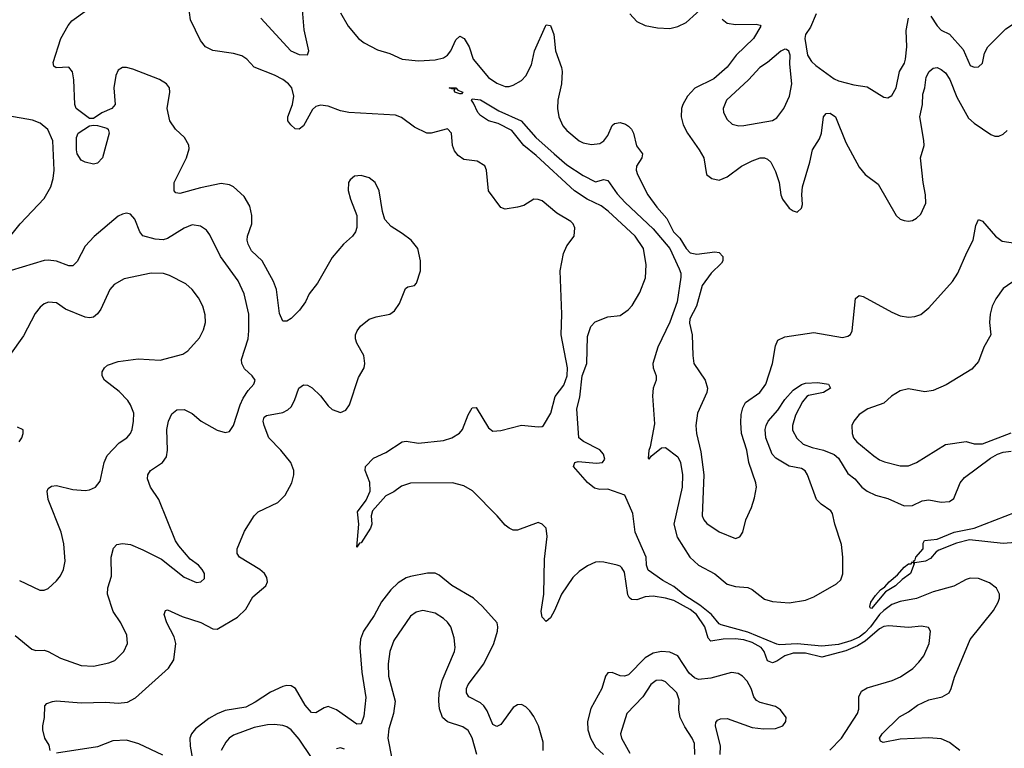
# Model space of a CAD drawing. Header units: inches. Extents: x 1682530 to 1839546, y 640742 to 791647.
# Tile 426 of 656: x 1702911 to 1707696, y 771560 to 775102. Entities that reach past the tile are written whole.
import ezdxf

# ---------------------------------------------------------------- set-up
doc = ezdxf.new("R2010")
doc.units = ezdxf.units.IN
doc.header["$MEASUREMENT"] = 0
doc.layers.add('B7707', color=7, linetype='Continuous')

msp = doc.modelspace()

# ---------------------------------------------------------------- linework, layer by layer
at = {"layer": 'B7707', "color": 5}
for points, elevation in [([(1706848.5, 771551.5), (1706905.4, 771610), (1706982.9, 771730), (1706988.4, 771750), (1706989.2, 771810.8), (1707002.4, 771837.6), (1707030, 771853.5), (1707150.4, 771889.6), (1707192.4, 771907.6), (1707251.3, 771948.7), (1707281.2, 771978.8), (1707304.4, 772010), (1707330.9, 772070), (1707338, 772130), (1707328, 772148), (1707294, 772154), (1707230, 772147.2), (1707134.7, 772154.7), (1707110, 772152.5), (1707090, 772141.5), (1707019.7, 772080.3), (1706982, 772058), (1706925.3, 772034.7), (1706810, 772002.4), (1706730, 772022), (1706670, 772022.9), (1706630, 772010.3), (1706590, 771983.4), (1706570, 771975.7), (1706545.7, 771985.7), (1706529.2, 772030), (1706515.2, 772050), (1706470, 772074.5), (1706430, 772086.6), (1706387.4, 772092.6), (1706330, 772091.2), (1706270, 772080.4), (1706256.2, 772096.2), (1706241.5, 772150), (1706200.7, 772210), (1706170, 772234.9), (1706090, 772278.5), (1706050, 772290.4), (1705990, 772300.2), (1705950, 772296.3), (1705910, 772282.4), (1705883.6, 772283.6), (1705872.5, 772292.5), (1705865.8, 772305.8), (1705850, 772416), (1705838, 772438), (1705830, 772445.4), (1705814, 772450), (1705750, 772465.3), (1705730, 772466), (1705710, 772464.4), (1705670, 772447.5), (1705630, 772419.8), (1705599.3, 772390), (1705544, 772310), (1705510, 772229.6), (1705490, 772194.5), (1705470, 772177), (1705450, 772197), (1705445.5, 772225.5), (1705459, 772310), (1705461.3, 772478.7), (1705474.8, 772590), (1705469.7, 772629.7), (1705450, 772649.4), (1705430, 772657), (1705330, 772619.7), (1705310, 772621), (1705290, 772629.7), (1705270, 772644.4), (1705231.8, 772690), (1705111.8, 772811.8), (1705070, 772835.3), (1705014.5, 772850), (1704810, 772849), (1704766.3, 772833.7), (1704730, 772806.2), (1704690, 772788), (1704625.1, 772714.9), (1704619.7, 772690), (1704623.1, 772650), (1704616.5, 772630), (1704570, 772559), (1704562, 772558), (1704550, 772538), (1704558.9, 772650), (1704552.8, 772710), (1704594.3, 772765.8), (1704613.6, 772810), (1704612.8, 772852.8), (1704589.8, 772910), (1704592, 772930), (1704630, 772971), (1704690, 772998.2), (1704770, 773049.4), (1704790, 773052.5), (1704850, 773043.5), (1704970, 773057.1), (1705010.6, 773069.4), (1705047.9, 773092.1), (1705063.5, 773110), (1705090, 773180.5), (1705110, 773214.9), (1705130, 773216.3), (1705190, 773118.4), (1705210, 773102.2), (1705250, 773104.7), (1705349, 773131), (1705430, 773122.2), (1705450, 773124.2), (1705456.8, 773130), (1705491.6, 773190), (1705513.1, 773270), (1705555.5, 773324.5), (1705572.3, 773370), (1705573.6, 773410), (1705542.7, 773570), (1705546.1, 773670), (1705538.2, 773881.8), (1705554.6, 773965.4), (1705570, 774002.8), (1705605.2, 774050), (1705609.4, 774090), (1705600.9, 774110), (1705590, 774120.9), (1705521.8, 774161.8), (1705450, 774220.7), (1705430, 774227.3), (1705410, 774229.5), (1705360.6, 774199.4), (1705330.2, 774189.8), (1705270, 774181.1), (1705250, 774189.6), (1705189.7, 774270), (1705178.9, 774370), (1705170.9, 774390.9), (1705134.5, 774414.5), (1705070, 774422.4), (1705041.4, 774441.4), (1705024.7, 774464.7), (1705015.1, 774490), (1705009.7, 774549.7), (1704990, 774571.1), (1704910, 774550.8), (1704890, 774549.8), (1704830, 774579.8), (1704766.2, 774626.2), (1704737.3, 774637.3), (1704510, 774650.3), (1704470, 774658.8), (1704410, 774680.8), (1704373.4, 774686.6), (1704350, 774679.5), (1704334.7, 774665.3), (1704290, 774586), (1704270, 774569.7), (1704250, 774571.5), (1704228.3, 774590), (1704214.3, 774610), (1704213.5, 774630), (1704237, 774690), (1704243.8, 774730), (1704232.9, 774770), (1704217.4, 774790), (1704190, 774810.8), (1704150, 774832.2), (1704050.9, 774870.9), (1704015.7, 774910), (1703990, 774925.6), (1703950, 774937.9), (1703850, 774951.4), (1703813.7, 774970), (1703790, 775001.1), (1703741.9, 775101.9), (1703726.5, 775210)], 680), ([(1704083.1, 775110), (1704228.1, 774950), (1704270, 774932), (1704309.7, 774930.3), (1704315.8, 774950), (1704292.8, 775052.8), (1704280.5, 775210)], 680), ([(1705876.5, 775130), (1705910, 775093.7), (1705950, 775072.9), (1706010, 775061.8), (1706070, 775059.3), (1706110, 775068.6), (1706150, 775088.5), (1706250, 775178.6)], 720), ([(1703059, 771550), (1703055.1, 771575.1), (1703033.2, 771610), (1703023.6, 771650), (1703022.9, 771670), (1703032.3, 771710), (1703033.2, 771766.8), (1703042.9, 771777.1), (1703070, 771788), (1703090, 771790.4), (1703210, 771780.9), (1703330, 771784.9), (1703390, 771779.7), (1703435, 771785), (1703473.9, 771806.1), (1703634.6, 771950), (1703660.7, 771990), (1703669.8, 772070), (1703662.3, 772102.3), (1703625.4, 772170), (1703613.6, 772210), (1703619, 772230), (1703630, 772232.8), (1703700.1, 772200.1), (1703791.9, 772171.9), (1703850, 772140.2), (1703870, 772139.6), (1703970, 772197.8), (1704010, 772236.5), (1704043.7, 772296.3), (1704106.9, 772350), (1704115.6, 772370), (1704112.4, 772390), (1704101.3, 772410), (1704078, 772430), (1703978.7, 772490), (1703967.5, 772507.5), (1703967.4, 772530), (1704003.7, 772616.3), (1704050, 772690.2), (1704070, 772710.2), (1704165.8, 772754.2), (1704201.1, 772790), (1704233.5, 772850), (1704243.1, 772890), (1704243.1, 772910), (1704228, 772950), (1704180.8, 773010), (1704121.6, 773070), (1704098.9, 773130), (1704094.5, 773150), (1704098.5, 773170), (1704110, 773178.4), (1704190, 773192.6), (1704214.6, 773205.4), (1704230, 773220.6), (1704247.1, 773250), (1704267.7, 773310), (1704290, 773326.9), (1704310, 773325), (1704332, 773312), (1704373.2, 773273.2), (1704410, 773224.9), (1704430, 773206.9), (1704470, 773192.9), (1704495.6, 773204.4), (1704513.3, 773230), (1704557.4, 773362.6), (1704584.4, 773410), (1704588.5, 773430), (1704583.1, 773470), (1704550, 773529.6), (1704543.8, 773550), (1704543.5, 773570), (1704550.8, 773590), (1704567.5, 773612.5), (1704610, 773645.6), (1704642.8, 773657.2), (1704709.1, 773670.9), (1704733.2, 773686.8), (1704757.5, 773722.5), (1704785.5, 773794.5), (1704797.1, 773802.9), (1704830, 773810.5), (1704838.9, 773821.1), (1704858.9, 773881.1), (1704859.7, 773930), (1704846.3, 773990), (1704813, 774030), (1704770, 774063.1), (1704715.9, 774095.9), (1704685.3, 774130), (1704673.6, 774170), (1704658.7, 774270), (1704638.5, 774310), (1704610, 774332.8), (1704570, 774344.7), (1704538.6, 774341.4), (1704516.7, 774323.3), (1704508.9, 774310), (1704507.7, 774272.3), (1704518.6, 774230), (1704549.2, 774150), (1704549, 774091), (1704543.7, 774070), (1704528.5, 774050), (1704484.6, 774010), (1704430, 773946), (1704358.9, 773821.1), (1704317.6, 773770), (1704299.7, 773730), (1704270.2, 773690), (1704230, 773649.8), (1704210, 773636.4), (1704190, 773636.2), (1704174.1, 773674.1), (1704159.5, 773790), (1704144.7, 773830), (1704090, 773929.7), (1704037.9, 773977.9), (1704020.7, 774010), (1704016.5, 774030), (1704018.6, 774050), (1704039.4, 774110), (1704039.8, 774150), (1704030, 774195.1), (1704001.7, 774241.7), (1703949.8, 774289.8), (1703930, 774298.7), (1703890, 774305.3), (1703790, 774285.2), (1703690, 774257.4), (1703670, 774259.5), (1703662.4, 774270), (1703662.6, 774310), (1703722.4, 774430), (1703734.4, 774474.4), (1703732.3, 774492.3), (1703712.4, 774530), (1703668.7, 774570), (1703640.7, 774610), (1703627.4, 774670), (1703640.8, 774750), (1703638.4, 774770), (1703624, 774790), (1703590.6, 774810.6), (1703461.3, 774861.3), (1703430, 774869.7), (1703410, 774869.7), (1703390, 774856.2), (1703378.5, 774830), (1703369.3, 774770.7), (1703374.4, 774690), (1703358.6, 774670), (1703310, 774649.9), (1703270, 774621.4), (1703250, 774622), (1703186, 774670), (1703179.2, 774690), (1703173.9, 774810), (1703167.8, 774847.8), (1703150, 774871.3), (1703087.6, 774867.6), (1703076.6, 774876.6), (1703073.1, 774893.1), (1703111.2, 775010), (1703146.1, 775073.9), (1703164.2, 775095.8), (1703238.7, 775150)], 720), ([(1704470, 775135.8), (1704507.1, 775070), (1704558.4, 775010), (1704585.5, 774990), (1704650, 774955.9), (1704710, 774937), (1704770, 774910.1), (1704850, 774902.4), (1704930, 774907.2), (1704970, 774916.8), (1704990.4, 774929.6), (1705006.2, 774950), (1705030, 775003.8), (1705050, 775021.7), (1705071.1, 775010), (1705095.9, 774970), (1705115.5, 774910), (1705190, 774821.1), (1705230, 774793.4), (1705270, 774777.5), (1705290, 774776.5), (1705310, 774783.9), (1705350, 774806.7), (1705371.4, 774828.7), (1705397.7, 774882.3), (1705412.8, 774950), (1705466.2, 775070), (1705470, 775077), (1705490, 775074), (1705506.2, 775030), (1705515.7, 774950), (1705544.2, 774870), (1705547.3, 774850), (1705544.5, 774790), (1705527, 774710), (1705525, 774670), (1705531, 774630), (1705550, 774586.5), (1705570, 774563.5), (1705630, 774513.8), (1705650, 774502.7), (1705690, 774494.8), (1705730, 774500.1), (1705750, 774513.2), (1705770, 774539.2), (1705790, 774587.2), (1705802.3, 774597.7), (1705830, 774601.5), (1705854.7, 774594.7), (1705870, 774584.4), (1705884.8, 774570), (1705894.6, 774550), (1705908.1, 774488.1), (1705937.6, 774450), (1705935, 774430), (1705908.6, 774390), (1705907.4, 774370), (1705912.7, 774350), (1705963.3, 774250), (1706007.3, 774190), (1706056, 774136), (1706088.6, 774070), (1706120, 774040), (1706150, 773990.2), (1706170, 773968.1), (1706202, 773962), (1706290, 773974), (1706310, 773969.5), (1706328.3, 773950), (1706328.9, 773930), (1706321.4, 773918.6), (1706271, 773869), (1706227.1, 773810), (1706199.5, 773710), (1706167, 773647), (1706166.3, 773626.3), (1706178.9, 773570), (1706182, 773470), (1706187.6, 773430), (1706243, 773350), (1706253.4, 773310), (1706250.5, 773290), (1706204.4, 773190), (1706196.3, 773130), (1706199.8, 773090), (1706220.8, 773000.8), (1706236.4, 772890), (1706228.1, 772690), (1706235.3, 772670), (1706250, 772652.4), (1706310, 772612.4), (1706390, 772580.5), (1706410, 772587.3), (1706426, 772610), (1706439.5, 772670), (1706467.6, 772730), (1706482.8, 772777.2), (1706491.1, 772830), (1706488.6, 772850), (1706453.9, 772950), (1706444.7, 773010), (1706419.6, 773090), (1706415.4, 773144.6), (1706418, 773182), (1706425.1, 773214.9), (1706438.7, 773241.3), (1706508.6, 773290), (1706536.8, 773330), (1706569.8, 773430), (1706583.6, 773516.4), (1706595.8, 773544.2), (1706630, 773560.8), (1706770, 773581.3), (1706910, 773557.4), (1706936.4, 773563.6), (1706948.4, 773571.6), (1706956.9, 773590), (1706973.1, 773746.9), (1706990, 773761.3), (1707010, 773756.1), (1707150, 773679.7), (1707190, 773662.6), (1707230, 773655.2), (1707260.8, 773659.2), (1707290, 773669), (1707330, 773701.5), (1707444.3, 773830), (1707470.3, 773869.7), (1707513.2, 773970), (1707545, 774030), (1707558.2, 774101.8), (1707570, 774130.4), (1707590, 774122.3), (1707652.6, 774050), (1707685.7, 774025.7), (1707750, 774015.7)], 680), ([(1706782.3, 775130), (1706754.5, 775065.5), (1706730.4, 775030), (1706726, 775010), (1706739.5, 774930), (1706758.4, 774898.4), (1706779.4, 774879.4), (1706870, 774814.3), (1706890, 774804.6), (1706964.7, 774784.7), (1707030, 774775.3), (1707110, 774725.5), (1707130, 774722), (1707150, 774734), (1707170, 774770.8), (1707187.1, 774850), (1707210.6, 774890), (1707216, 774910), (1707222.8, 774970), (1707219.3, 775050), (1707231, 775109)], 740), ([(1706325.1, 775105.1), (1706350, 775084.3), (1706390, 775078.5), (1706490, 775080.2), (1706510, 775074.9), (1706513.4, 775070), (1706477, 775010), (1706392.3, 774930), (1706350, 774870.4), (1706285, 774815), (1706191.4, 774768.6), (1706157.1, 774730), (1706134.4, 774690), (1706128, 774670), (1706125.1, 774630), (1706135.5, 774590), (1706156.6, 774550), (1706213.5, 774470), (1706236.2, 774430), (1706249.2, 774349.2), (1706274.8, 774330), (1706310, 774321.7), (1706350, 774337.3), (1706418.9, 774390), (1706470, 774416.2), (1706510, 774430.2), (1706530, 774430.2), (1706544.7, 774424.7), (1706562, 774410), (1706583.6, 774363.6), (1706601.6, 774310), (1706610, 774251.3), (1706617.4, 774230), (1706650, 774185.5), (1706670, 774172.7), (1706690, 774166.8), (1706710, 774186), (1706715.8, 774204.2), (1706712, 774252), (1706715.2, 774290), (1706751.2, 774410), (1706763.5, 774470), (1706797.6, 774522.4), (1706808.4, 774550), (1706818, 774630), (1706830, 774645.7), (1706850, 774647.9), (1706875.6, 774630), (1706925.4, 774505.4), (1706990, 774384.9), (1707019.6, 774350), (1707082.8, 774302.8), (1707170, 774150.4), (1707190, 774132.7), (1707210, 774126), (1707230, 774122.4), (1707250, 774126.4), (1707270, 774136.4), (1707290, 774157.1), (1707314.6, 774210), (1707313.5, 774250), (1707301.1, 774310), (1707288.5, 774430), (1707306, 774490), (1707305.8, 774514.2), (1707285.6, 774630), (1707298, 774690), (1707300.3, 774739.7), (1707310.5, 774770), (1707316.8, 774823.2), (1707330.4, 774849.6), (1707350, 774866.8), (1707370, 774868.8), (1707390, 774859.8), (1707410, 774843.4), (1707431.5, 774811.5), (1707465.1, 774725.1), (1707522.8, 774622.8), (1707550, 774598.5), (1707630, 774544.2), (1707650, 774536.5), (1707670, 774535.8), (1707690, 774545.5), (1707710, 774563.6)], 720), ([(1707339, 775119), (1707370, 775072), (1707390, 775050.4), (1707430, 775030.8), (1707496.7, 774956.7), (1707530, 774879.1), (1707550, 774870.6), (1707570, 774873.4), (1707590, 774891.3), (1707600.5, 774939.5), (1707615.6, 774970), (1707702.9, 775057.1), (1707750, 775087.5), (1707839.3, 775110)], 740), ([(1707479.3, 771550), (1707430, 771588.4), (1707390, 771605.4), (1707330, 771611.3), (1707190, 771604.6), (1707107.9, 771587.9), (1707095.1, 771595.1), (1707089.7, 771609.7), (1707102.6, 771630), (1707187.2, 771712.8), (1707230, 771736.9), (1707274.3, 771770), (1707330, 771795.3), (1707394.5, 771810), (1707428.2, 771830), (1707438.5, 771850), (1707454.4, 771905.6), (1707530, 772088.2), (1707642.9, 772230), (1707665.6, 772270), (1707672.3, 772290), (1707672.3, 772310), (1707658.5, 772338.5), (1707624.7, 772364.7), (1707570, 772385.7), (1707530, 772386.4), (1707510, 772380.3), (1707451.2, 772348.8), (1707350, 772320.8), (1707270, 772288.7), (1707190, 772274.1), (1707150, 772258.4), (1707110, 772230.5), (1707090, 772210.2), (1707045.6, 772150), (1707018.6, 772121.4), (1706990, 772100.3), (1706950, 772081.7), (1706890, 772065.2), (1706810, 772056.8), (1706690, 772068.3), (1706603.8, 772063.8), (1706590, 772065.5), (1706450, 772124.3), (1706319.5, 772159.5), (1706310, 772165), (1706272.4, 772210), (1706215.8, 772255.8), (1706143.5, 772303.5), (1706090, 772346.6), (1706036.1, 772376.1), (1705966, 772426), (1705957.4, 772450), (1705956.4, 772490), (1705901.6, 772610), (1705890, 772701.2), (1705851.8, 772790), (1705770, 772819.3), (1705730, 772817.6), (1705705.1, 772825.1), (1705670, 772851.9), (1705603.1, 772930), (1705609.6, 772950), (1705625.9, 772954.1), (1705714.5, 772945.5), (1705744, 772950), (1705754.5, 772965.5), (1705748.2, 772990), (1705731, 773011), (1705650.7, 773050.7), (1705628.4, 773070), (1705618.2, 773210), (1705633, 773267), (1705644.6, 773370), (1705666.5, 773430), (1705670, 773562), (1705686.6, 773610), (1705707.5, 773632.5), (1705770, 773657.3), (1705830, 773664), (1705868.2, 773691.8), (1705886.9, 773713.1), (1705924.9, 773775.1), (1705952.4, 773847.6), (1705955.1, 773910), (1705943, 773990), (1705901.5, 774050), (1705771.2, 774171.2), (1705736.3, 774196.3), (1705669, 774230), (1705607.8, 774270), (1705421.5, 774441.5), (1705360.7, 774490), (1705302.5, 774562.5), (1705236.8, 774596.8), (1705189.8, 774610), (1705150, 774635.5), (1705136.8, 774650), (1705116.9, 774696.9), (1705106.9, 774710), (1705110, 774717.3), (1705150, 774712.2), (1705238.9, 774658.9), (1705348, 774610), (1705419.5, 774530), (1705509.2, 774449.2), (1705570, 774396.5), (1705650, 774344.4), (1705710, 774314.4), (1705750, 774324.4), (1705770, 774320.4), (1705814.6, 774254.6), (1705853.2, 774213.2), (1705990, 774085.6), (1706070.5, 773990), (1706116.1, 773890), (1706123.3, 773870), (1706123.3, 773850), (1706106.6, 773730), (1706070, 773632.3), (1706011.9, 773510), (1705988.2, 773430), (1705989.1, 773410), (1706004.9, 773370), (1706003.9, 773350), (1705989, 773310), (1705986.8, 773273.2), (1705996.9, 773136.9), (1705975.1, 773024.9), (1705968.1, 773008.1), (1705964.9, 772970), (1705970, 772964.9), (1705980.4, 772979.6), (1706030, 773021.3), (1706050, 773021.6), (1706110, 772976.4), (1706122.8, 772950), (1706132.9, 772890), (1706130.1, 772830.1), (1706090.6, 772650), (1706106.3, 772586.3), (1706168, 772490), (1706210, 772450.1), (1706290, 772407.4), (1706350, 772358.5), (1706390, 772346.1), (1706450, 772342.2), (1706470, 772332.2), (1706530, 772285), (1706570, 772274.4), (1706650, 772267.6), (1706730, 772279.8), (1706770, 772296.6), (1706881.1, 772358.9), (1706901, 772379), (1706911.6, 772408.4), (1706911.3, 772488.7), (1706905.2, 772550), (1706872.9, 772650), (1706861.7, 772701.7), (1706853.8, 772713.8), (1706806.8, 772746.8), (1706783.7, 772770), (1706739.3, 772890), (1706728.2, 772908.2), (1706710, 772919.8), (1706650, 772930.9), (1706585.7, 772970), (1706567.7, 772990), (1706537.2, 773070), (1706534.3, 773110), (1706538, 773130), (1706548.2, 773150), (1706596.1, 773203.9), (1706630, 773254.9), (1706670, 773300.4), (1706710, 773328.2), (1706730, 773335.6), (1706790, 773338.7), (1706842, 773330), (1706852, 773310), (1706818, 773290), (1706745.3, 773274.7), (1706736, 773270), (1706715.9, 773244.1), (1706680.9, 773179.1), (1706666.3, 773130), (1706667, 773107), (1706687.4, 773067.4), (1706719.1, 773039.1), (1706762.9, 773022.9), (1706817.1, 773010), (1706870, 772987.5), (1706890.9, 772970), (1706936, 772896), (1706970.3, 772870), (1707004.4, 772830), (1707029.6, 772809.6), (1707070, 772790.2), (1707130, 772773.7), (1707210, 772739), (1707250, 772740.8), (1707297.7, 772762.3), (1707330, 772768.3), (1707390, 772756.9), (1707430, 772759.6), (1707450, 772774.9), (1707482.3, 772850), (1707503.2, 772876.8), (1707629.1, 772970), (1707663.8, 772990), (1707690, 772998.9), (1707730, 773004.8)], 660), ([(1702834, 774010), (1702913.6, 774110), (1703030, 774232.6), (1703062.9, 774290), (1703073.8, 774330), (1703078, 774370), (1703072.9, 774512.9), (1703048.6, 774568.6), (1703010, 774598.7), (1702973.6, 774613.6), (1702854.1, 774634.1)], 740), ([(1702888.4, 772108.4), (1702970, 772042.4), (1702990, 772036.2), (1703030, 772036.9), (1703050, 772031.1), (1703110, 771998.8), (1703210, 771962), (1703270, 771959.7), (1703344.8, 771975.2), (1703373.5, 771986.5), (1703417.4, 772030), (1703435.8, 772070), (1703431.2, 772110), (1703402.7, 772170), (1703365, 772225), (1703337.7, 772310), (1703339.7, 772340.3), (1703357.6, 772397.6), (1703355.4, 772490), (1703367.4, 772532.6), (1703383.7, 772550), (1703410, 772555.6), (1703450, 772551.3), (1703510, 772525.2), (1703599.5, 772479.5), (1703710, 772392.4), (1703770, 772366.4), (1703791.5, 772368.5), (1703810, 772386), (1703809.4, 772410), (1703797.6, 772430), (1703779.5, 772450), (1703739.2, 772479.2), (1703684.2, 772544.2), (1703668.9, 772568.9), (1703587.2, 772770), (1703547.3, 772830), (1703532.4, 772870), (1703533.6, 772890), (1703547.4, 772910), (1703605.7, 772950), (1703623.8, 772976.2), (1703629.9, 773010), (1703626.2, 773110), (1703633.5, 773150), (1703650, 773186.7), (1703675.4, 773204.6), (1703710, 773207.2), (1703750, 773187.6), (1703792.4, 773150), (1703870, 773106.7), (1703910, 773094.9), (1703930, 773100.5), (1703950.9, 773129.1), (1703982.5, 773230), (1703997.2, 773262.8), (1704020.8, 773299.2), (1704049.7, 773330), (1704055.6, 773350), (1704041.6, 773370), (1704004.2, 773404.2), (1703990.8, 773430), (1703989, 773450), (1704021, 773550), (1704025.4, 773590), (1704024.5, 773670), (1704002, 773770), (1703973, 773833), (1703887.7, 773950), (1703835.8, 774055.8), (1703819.3, 774079.3), (1703790, 774098), (1703750, 774104.4), (1703710, 774088.7), (1703630, 774038.8), (1703607.8, 774032.2), (1703570, 774034.8), (1703510, 774051.9), (1703495.7, 774070), (1703470, 774133), (1703450, 774155.8), (1703430, 774161.1), (1703410, 774157.2), (1703390, 774146.9), (1703272.5, 774047.5), (1703230, 774000.5), (1703190, 773926.6), (1703170, 773905.6), (1703150, 773905.7), (1703090, 773928.2), (1703050, 773933), (1703029.5, 773930.5), (1702870, 773882.2)], 740), ([(1702910, 772376), (1703008.8, 772328.8), (1703030, 772328.2), (1703050, 772336.3), (1703090, 772373.4), (1703110, 772399.1), (1703124.2, 772430), (1703131.3, 772470), (1703125.6, 772554.4), (1703112, 772610), (1703049.7, 772770), (1703045.1, 772810), (1703050, 772822.8), (1703065.6, 772834.4), (1703090, 772836.9), (1703170, 772818.8), (1703230, 772814), (1703250, 772816.9), (1703279.5, 772830), (1703302, 772858), (1703321.5, 772950), (1703336.1, 772983.9), (1703395, 773045), (1703431.5, 773070), (1703449.7, 773090), (1703458, 773110), (1703464.7, 773150), (1703465.1, 773190), (1703449.7, 773230), (1703437.2, 773250), (1703394.8, 773294.8), (1703322.9, 773350), (1703311.6, 773370), (1703311.6, 773390), (1703322.9, 773410), (1703337.5, 773422.5), (1703390, 773440.9), (1703486.4, 773453.6), (1703593.1, 773446.9), (1703703.5, 773476.5), (1703728.2, 773491.8), (1703785.3, 773554.7), (1703805.1, 773594.9), (1703814.3, 773630), (1703812.9, 773667.1), (1703801.1, 773710), (1703779.7, 773750), (1703749.8, 773789.8), (1703717.8, 773817.8), (1703639.1, 773859.1), (1703610, 773867.4), (1703550, 773869.7), (1703418.6, 773841.4), (1703370, 773814.7), (1703349.1, 773790), (1703305.7, 773694.3), (1703288.6, 773671.4), (1703270, 773656), (1703250, 773651.9), (1703230, 773655.5), (1703134.5, 773694.5), (1703090, 773725.1), (1703051.7, 773728.3), (1703030, 773720.5), (1703010, 773704.2), (1702985.6, 773674.4), (1702930, 773565.6), (1702862.3, 773470)], 760), ([(1707805.5, 773874.5), (1707690, 773795), (1707654.6, 773745.4), (1707637.1, 773710), (1707627.2, 773670), (1707624.2, 773630), (1707630.7, 773570), (1707597.2, 773510), (1707570, 773441.1), (1707537.6, 773402.4), (1707413.5, 773326.5), (1707350, 773299.3), (1707310, 773293.6), (1707230, 773308.2), (1707190, 773298.2), (1707148.5, 773271.5), (1707110, 773238.5), (1707032.7, 773210), (1706990, 773182), (1706964.2, 773150), (1706954.9, 773130), (1706956, 773090), (1706963.6, 773070), (1706978.9, 773050), (1707062.2, 772982.2), (1707090, 772962.6), (1707113.1, 772953.1), (1707190, 772933.4), (1707230, 772933.7), (1707269.9, 772950.1), (1707410, 773036.3), (1707510, 773051.5), (1707550, 773040.5), (1707590, 773040.1), (1707730, 773093.4)], 680), ([(1702908.7, 773050), (1702922, 773070), (1702928.7, 773090), (1702928, 773108), (1702900.4, 773120.4)], 780), ([(1707870.1, 772569.9), (1707690, 772555.7), (1707526.9, 772573.1), (1707463.2, 772556.8), (1707377.2, 772522.8), (1707365.1, 772514.9), (1707337.4, 772482.6), (1707312.4, 772470), (1707262, 772462), (1707253.2, 772470), (1707263, 772477), (1707265.6, 772490), (1707301.6, 772530), (1707302.4, 772557.6), (1707309, 772571), (1707370, 772576), (1707453, 772610), (1707550, 772629.4), (1707750, 772707.6)], 640), ([(1705454.4, 771550), (1705455.4, 771590), (1705432.3, 771670), (1705410, 771714.4), (1705390, 771741.6), (1705370, 771761.8), (1705350, 771772.9), (1705330, 771770.8), (1705310, 771758.2), (1705250, 771676.5), (1705230, 771666), (1705210, 771676.4), (1705182.9, 771742.9), (1705166.7, 771766.7), (1705150, 771781.2), (1705093.7, 771810), (1705082.2, 771830), (1705083, 771850), (1705091.3, 771870), (1705167.5, 771970), (1705214.5, 772070), (1705233.7, 772130), (1705235.3, 772150), (1705230.7, 772170.7), (1705159.6, 772250), (1705116.3, 772290), (1705011.3, 772351.3), (1704950, 772402.4), (1704930, 772411.3), (1704892.3, 772412.2), (1704810, 772395.8), (1704790, 772388.9), (1704750, 772363.8), (1704714.4, 772330), (1704670, 772272.2), (1704634.4, 772205.6), (1704582.1, 772130), (1704567.8, 772090), (1704564.5, 772050), (1704573.1, 771930), (1704592.7, 771807.3), (1704583.7, 771716.3), (1704570, 771679.6), (1704550, 771678), (1704450, 771747.2), (1704410, 771762.7), (1704390, 771757.2), (1704350, 771732.2), (1704330, 771734.7), (1704298.9, 771770), (1704251.6, 771851.6), (1704230, 771864.4), (1704210, 771865.1), (1704190, 771860.9), (1704130, 771833.3), (1704055.7, 771784.3), (1704010, 771759.9), (1703910, 771743.4), (1703870, 771728), (1703830, 771705.6), (1703765.3, 771654.7), (1703746, 771630), (1703738, 771610), (1703739, 771570), (1703758.7, 771461.3)], 720), ([(1705133.4, 771530), (1705110.8, 771610.8), (1705090, 771646), (1705064.8, 771664.8), (1704990, 771689.1), (1704966.6, 771710), (1704951.6, 771751.6), (1704947.3, 771790), (1704949.2, 771830), (1704965, 771890), (1705024, 772030), (1705027.3, 772050), (1705022.5, 772097.5), (1705006.3, 772150), (1704990, 772173.6), (1704970, 772191.7), (1704930, 772217.4), (1704870.2, 772229.8), (1704837.8, 772222.2), (1704810, 772202.6), (1704730, 772084.2), (1704710.2, 772030), (1704701.1, 771970), (1704703.9, 771910), (1704735.1, 771790), (1704727.6, 771730), (1704705.5, 771654.5), (1704699.5, 771610), (1704720.2, 771510)], 740), ([(1706315, 771530), (1706317.5, 771570), (1706292.2, 771670), (1706294.2, 771685.8), (1706303, 771697), (1706316.6, 771703.4), (1706350, 771705.5), (1706470, 771661.5), (1706526, 771654), (1706584.4, 771655.6), (1706619.7, 771670), (1706634.3, 771690), (1706635.6, 771710), (1706607.7, 771747.7), (1706583.6, 771763.6), (1706510, 771782.7), (1706492.4, 771792.4), (1706478.5, 771810), (1706466.3, 771850), (1706446.7, 771886.7), (1706423.8, 771910), (1706403.1, 771923.1), (1706370, 771929.3), (1706270, 771900.7), (1706210, 771894.3), (1706190, 771902.8), (1706165, 771925), (1706110, 772009.8), (1706070, 772027.1), (1706030, 772030.7), (1705990, 772022.9), (1705950, 772000.2), (1705870, 771918), (1705850, 771910.8), (1705830, 771912.9), (1705790, 771928.4), (1705770, 771927.6), (1705758.3, 771910), (1705740.6, 771850), (1705686.8, 771753.2), (1705670.7, 771690), (1705672.5, 771650), (1705684.5, 771610), (1705710, 771565.6), (1705748, 771530)], 720), ([(1706192.5, 771530), (1706190, 771584), (1706179.3, 771610), (1706143.9, 771663.9), (1706121.1, 771710), (1706114.9, 771745.1), (1706115.2, 771795.2), (1706104.2, 771830), (1706050, 771882.4), (1706030, 771891.9), (1706004.9, 771890), (1705978.9, 771870), (1705939.1, 771810), (1705861.4, 771730), (1705830.3, 771630), (1705835.5, 771610), (1705876.1, 771536.1)], 740), ([(1704330, 771516.1), (1704270, 771603.9), (1704229.7, 771650), (1704210, 771664.5), (1704190, 771671.7), (1704150, 771676.5), (1704114.6, 771674.6), (1704050, 771660.6), (1703950, 771623.7), (1703929.2, 771610), (1703912.1, 771590), (1703890.8, 771549.2)], 740), ([(1703606.9, 771526.9), (1703490, 771582.2), (1703430, 771598.9), (1703364.2, 771595.8), (1703290, 771566.6), (1703090, 771536.9)], 720), ([(1704490, 771556.2), (1704470, 771562.2), (1704450, 771558.2)], 740)]:
    msp.add_lwpolyline(points, dxfattribs=dict(at, elevation=elevation))
for points, elevation in [([(1706630, 774959.3), (1706610, 774949.4), (1706545.4, 774894.6), (1706508.5, 774870), (1706452.6, 774810), (1706346, 774710), (1706330.4, 774670), (1706332.2, 774650), (1706350, 774616.3), (1706374.1, 774594.1), (1706406.6, 774586.6), (1706430, 774587.9), (1706570, 774612.4), (1706590, 774624.4), (1706624.4, 774670), (1706652.8, 774730), (1706663.1, 774790), (1706654.5, 774885.5), (1706656, 774930), (1706649.3, 774949.3), (1706637.5, 774957.5)], 740), ([(1705050, 774741), (1705025.4, 774750), (1705022.9, 774757.1), (1705028.7, 774768.7), (1705016.3, 774763.7), (1704999, 774770), (1705030, 774770.1), (1705039.8, 774759.8), (1705064.4, 774750), (1705058.5, 774741.5)], 660), ([(1703270, 774399.3), (1703230, 774409.3), (1703210, 774419.3), (1703190, 774449.2), (1703186.9, 774470), (1703187.6, 774530), (1703196, 774550), (1703250, 774585.2), (1703270, 774589.4), (1703290, 774587.9), (1703334.3, 774574.3), (1703340.9, 774570), (1703345.2, 774550), (1703312.9, 774430), (1703290, 774403.7)], 720), ([(1707050, 772239.7), (1707043.5, 772243.5), (1707042.7, 772250), (1707047.7, 772270), (1707070, 772303.6), (1707094.3, 772330), (1707115.8, 772344.2), (1707136.5, 772370), (1707176.7, 772403.4), (1707210, 772441.3), (1707230, 772456.3), (1707243.3, 772456.7), (1707250, 772466), (1707257.5, 772457.5), (1707240.2, 772410), (1707199.1, 772380.9), (1707167.7, 772350), (1707118.9, 772321.1)], 640)]:
    msp.add_lwpolyline(points, close=True, dxfattribs=dict(at, elevation=elevation))

doc.saveas('drawing.dxf')
